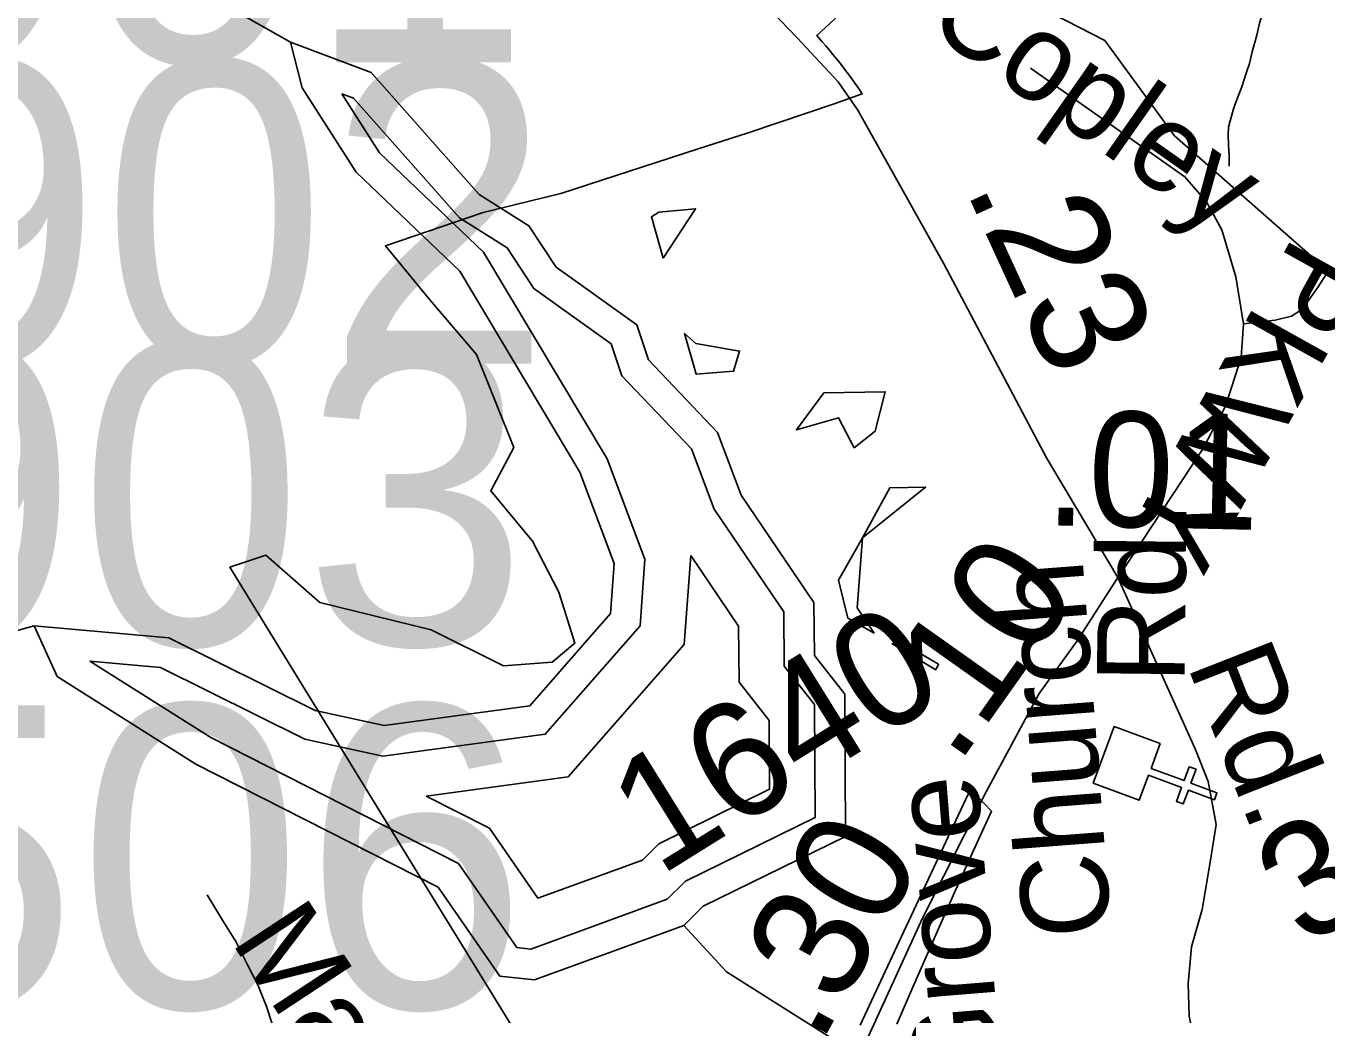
# Model space of a CAD drawing. Extents: x 2001466 to 31450019, y -30647475 to 847247.
# Drawn here: x 2050281 to 2053101, y 767589 to 769731 of the extents above; entities that cross this region are included whole.
import ezdxf

# ---------------------------------------------------------------- set-up
doc = ezdxf.new("R2010")
doc.units = 0
for name, color, linetype in [('Exist Boundary Political City Limit New Hole', 7, 'Continuous'), ('Exist Cultural Church CELL', 7, 'Continuous'), ('Exist Hydrographic Buffer Line', 7, 'Continuous'), ('Exist Hydrographic Creek Single Shore', 7, 'Continuous'), ('Exist Hydrographic Lake Shore', 7, 'Continuous'), ('Exist Hydrographic Misc Water Feature', 7, 'Continuous'), ('Exist Road Non-System Type 51', 7, 'Continuous'), ('Exist Road Non-System Type 51 Label', 7, 'Continuous'), ('Exist Road Primary Interstate Structure Cantilever Sign Number Label', 7, 'Continuous'), ('Exist Road Primary Interstate Structure Ovrhead Sign Number Label', 7, 'Continuous'), ('Exist Road Secondary Mileage Hundredths English Label', 7, 'Continuous'), ('Exist Road Secondary Structure Culvert Number Label', 7, 'Continuous'), ('Exist Road Secondary Type 51 Attributed', 7, 'Continuous'), ('Exist Road Secondary Type 51 Label', 7, 'Continuous'), ('Exist Road Secondary Type 51 Number Label', 7, 'Continuous'), ('Map Preparation Boundary City Limit Buffer Line', 7, 'Continuous')]:
    doc.layers.add(name, color=color, linetype=linetype)

msp = doc.modelspace()

# ---------------------------------------------------------------- linework, layer by layer
at = {"layer": 'Exist Boundary Political City Limit New Hole'}
for points in [[(2051661.9, 769228.4), (2051732.4, 769335.5), (2051652.6, 769327.9), (2051636.4, 769317.9), (2051661.9, 769228.4)], [(2051733, 769043.8), (2051708.4, 769065.6), (2051733.8, 768977.2), (2051814.6, 768983.3), (2051827.6, 769027.2), (2051733, 769043.8)], [(2052121.5, 768853.9), (2052143.6, 768939.1), (2052010.6, 768936.8), (2051950.9, 768856.6), (2052042.4, 768882.5), (2052076.2, 768817.6), (2052121.5, 768853.9)], [(2052094.5, 768622.5), (2052231, 768732.1), (2052153.2, 768730.9), (2052094.5, 768622.5)], [(2052094.5, 768622.5), (2052041.9, 768530.8), (2052062.6, 768448.3), (2052119.5, 768416)], [(2052119.5, 768416), (2052082.6, 768470.9), (2052094.5, 768622.5)], [(2052157.5, 768393.8), (2052253.1, 768336.4), (2052259.4, 768348.5), (2052200, 768383.5), (2052197.9, 768384), (2052157.5, 768393.8)]]:
    msp.add_lwpolyline(points, dxfattribs=at)
at = {"layer": 'Exist Cultural Church CELL'}
msp.add_lwpolyline([(2052739.8, 768176.6), (2052720.2, 768123.1), (2052791.6, 768096.7), (2052802.7, 768126.7), (2052817.6, 768121.1), (2052806.5, 768091.1), (2052862.9, 768070.2), (2052857.4, 768055.2), (2052801, 768076.1), (2052789.9, 768046.1), (2052774.9, 768051.6), (2052786, 768081.7), (2052714.6, 768108.1), (2052694.5, 768054.1), (2052594.6, 768091), (2052640, 768213.5)], close=True, dxfattribs=at)
at = {"layer": 'Exist Hydrographic Buffer Line'}
for points in [[(2050418.9, 768355.2), (2050572.1, 768341.7), (2050885.2, 768186.2), (2051054.4, 768149.4), (2051406.2, 768197), (2051612, 768431.8), (2051622.6, 768576.3), (2051540.4, 768793.8), (2051272.8, 769241.5), (2051047.1, 769456.8), (2050965.4, 769584.5)], [(2050965.4, 769584.5), (2050990.6, 769575), (2051220.3, 769316.1), (2051324, 769250.9), (2051381.9, 769162.7), (2051549.5, 769043.1), (2051572.2, 768973.6), (2051723.4, 768815.2), (2051772.4, 768684.8), (2051923.6, 768461.9), (2051924.6, 768344.4), (2051990.5, 768261.2), (2051991.3, 768016.5), (2051710.5, 767878.6), (2051671, 767839.4)], [(2051148.5, 768062.8), (2051455.9, 768104.4), (2051707.7, 768391.7), (2051721.9, 768584)], [(2051721.9, 768584), (2051825.4, 768431.3), (2051826.5, 768309.7), (2051892.2, 768226.8), (2051892.7, 768077.7), (2051652.5, 767959.8), (2051617, 767924.4)], [(2051671, 767839.4), (2051374.9, 767731.5), (2051344.8, 767734.8), (2051218.6, 767916.8), (2050681.4, 768189.6), (2050418.9, 768355.2)], [(2051617, 767924.4), (2051390.3, 767841.9), (2051285.3, 767993.3), (2051148.5, 768062.8)]]:
    msp.add_lwpolyline(points, dxfattribs=at)
at = {"layer": 'Exist Hydrographic Creek Single Shore'}
for points in [[(2053120, 769186.5), (2052771.1, 769493.3), (2052619.9, 769699.8), (2052228.1, 769901.4), (2052120, 770018.5), (2052010.9, 770207.7), (2051978.1, 770326.5), (2051985.1, 770933.3), (2052025.9, 771070.3)], [(2053744, 766011.9), (2053644, 766069.7), (2053560.1, 766360.2), (2053526.1, 766377.2), (2053509.1, 766453.1), (2053426, 766520.4), (2053159, 766568.5), (2053109, 766704), (2052992.1, 766778.6), (2052925.1, 766885), (2052492, 767094), (2052230.2, 767391.3), (2052195.1, 767418.5), (2052171.3, 767444), (2052136.8, 767468.3), (2052088.1, 767500), (2051799.1, 767682.3), (2051707.1, 767782.7)]]:
    msp.add_lwpolyline(points, dxfattribs=at)
at = {"layer": 'Exist Hydrographic Lake Shore'}
for points in [[(2050298.1, 768431.7), (2050590.1, 768406), (2050907.2, 768248.6), (2051057, 768215.9), (2051373, 768258.7), (2051548.1, 768458.5), (2051556.1, 768566.7), (2051481.1, 768765.1), (2051221.1, 769200.2), (2050996.1, 769414.8), (2050879.1, 769597.6), (2050854, 769696.6)], [(2050854, 769696.6), (2051029, 769630.6), (2051263.1, 769366.6), (2051371, 769298.8), (2051430, 769209), (2051605.1, 769084), (2051630, 769008.1), (2051780.1, 768850.8), (2051831.1, 768715.2), (2051989, 768482.4), (2051990, 768367.5), (2052056.1, 768284.1), (2052057.1, 767975.7), (2051749.1, 767824.5), (2051707.1, 767782.7)], [(2051707.1, 767782.7), (2051383.1, 767664.7), (2051308, 767672.7), (2051174.1, 767865.8), (2050649, 768132.4), (2050348, 768322.3), (2050298.1, 768431.7)]]:
    msp.add_lwpolyline(points, dxfattribs=at)
at = {"layer": 'Exist Hydrographic Misc Water Feature'}
for points in [[(2050854, 769696.6), (2050529, 769880.5), (2050262.1, 769912.1), (2049995.1, 770078.4), (2049837, 770111.1), (2049728.1, 770179), (2049378.1, 770212.4), (2049278, 770335.9), (2049086.1, 770428.4), (2048953, 770545.9), (2048822.1, 770591.7)], [(2053084.6, 769952.2), (2053060.8, 769922.2), (2053048.7, 769910.2), (2053022.5, 769876), (2053008.5, 769855.8), (2052996.6, 769837.8), (2052984.9, 769816), (2052974.9, 769794), (2052963, 769763.8), (2052954.8, 769737.8), (2052949.3, 769711.9), (2052939, 769675.8), (2052933.1, 769649.9), (2052926.9, 769631.7), (2052917.1, 769600), (2052907, 769575.9), (2052899.2, 769554), (2052891.4, 769526), (2052887.5, 769512), (2052887.3, 769495.8), (2052887.5, 769473.8), (2052889.4, 769450), (2052889.6, 769427.6)], [(2047211.4, 768036.2), (2047333.1, 767967.3), (2047474.2, 767957.9), (2048407.2, 768070), (2048765, 768285.9), (2049090, 768377.6), (2049540.1, 768404.5), (2049748, 768479), (2050031, 768479.7), (2050198.1, 768404.1), (2050298.1, 768431.7)]]:
    msp.add_lwpolyline(points, dxfattribs=at)
at = {"layer": 'Exist Road Non-System Type 51'}
for points in [[(2052920.1, 769086.4), (2052903.6, 769188.2), (2052873.3, 769290), (2052840.4, 769350.6), (2052793.2, 769404.9), (2052458.4, 769640.2)], [(2052920.1, 769086.4), (2052988.9, 769094.2), (2053024.7, 769103), (2053046.6, 769117.5), (2053063.1, 769138.7), (2053082.3, 769166.2), (2053107.1, 769204.7)], [(2052677.2, 768580.4), (2052831.5, 768813.6), (2052881.6, 768907.5), (2052915.6, 769013.4), (2052920.1, 769086.4)], [(2052648, 768536.4), (2052815.7, 768165.5), (2052843.5, 768094.5), (2052860.8, 768001.6), (2052848, 767920), (2052830.5, 767816.9), (2052807.7, 767736.5), (2052800.6, 767657.2), (2052802.8, 767586.3), (2052816.6, 767520), (2052824, 767481.5), (2052891.1, 767333.8)], [(2050673.6, 767848.9), (2050706.4, 767794.2), (2050735.5, 767747.6), (2050760.5, 767697.1), (2050783.2, 767654.1), (2050801.6, 767606.8), (2050814.8, 767567.3), (2050822.7, 767496.3), (2050833.2, 767462.2), (2050856.8, 767430.6), (2050883.1, 767414.8), (2050927.8, 767378), (2050964.5, 767328.1), (2050990.8, 767278.1), (2051016.6, 767213.8), (2051072.3, 767154.6), (2051124.8, 767112.5), (2051148.5, 767102), (2051180, 767083.6), (2051198.4, 767070.4), (2051232.5, 767054.6)]]:
    msp.add_lwpolyline(points, dxfattribs=at)
at = {"layer": 'Exist Road Secondary Type 51 Attributed'}
for points in [[(2052648, 768536.4), (2052493.5, 768795.6), (2052270.6, 769216), (2052083.9, 769549.4), (2052041.3, 769610.6), (2051952.8, 769705.6), (2051843.3, 769819.9), (2051692.1, 769958.4), (2051556.9, 770100.1), (2051408.4, 770272.5), (2051243.4, 770451.2), (2051047.1, 770659), (2050879.3, 770841.8), (2050794.4, 770927.6)], [(2052648, 768536.4), (2052677.2, 768580.4)], [(2052182.9, 766659.3), (2052063, 766760), (2052009.9, 766832.4), (2051980.9, 766904.9), (2051971.3, 767062.7), (2051980.1, 767230.2), (2052004.3, 767331.7), (2052088.1, 767500), (2052224, 767798.7), (2052362.4, 768072.5), (2052477.4, 768285.1), (2052559.5, 768399.5), (2052648, 768536.4)]]:
    msp.add_lwpolyline(points, dxfattribs=at)
at = {"layer": 'Map Preparation Boundary City Limit Buffer Line'}
for points in [[(2052060.2, 769631.5), (2052052.9, 769641.1), (2052045.5, 769650.7), (2052037.9, 769660.2), (2052030.2, 769669.6), (2052022.5, 769678.9), (2052014.6, 769688.2), (2052006.6, 769697.4), (2051998.6, 769706.5), (2051994.9, 769710.7), (2052222.1, 769921.2), (2052223.8, 769922.7), (2052239.4, 769937.1), (2052202, 769954.3)], [(2051367.6, 767509.6), (2051146.1, 767869.8), (2051142.4, 767875.9), (2050722.1, 768558.8), (2050800.8, 768584.8), (2050917.8, 768482.2), (2051159, 768423.3), (2051315.6, 768345.5), (2051421.4, 768353.1), (2051470.8, 768394), (2051435.9, 768504.6), (2051378.9, 768615.1), (2051288.6, 768724.6), (2051338, 768818.1), (2051257.5, 769019.6), (2051156.1, 769138), (2051059.9, 769255.1), (2051271.6, 769327.4), (2051440.4, 769368.7), (2051618.2, 769426.3), (2051735.9, 769464.4), (2051846, 769500.1), (2052035.2, 769563.9), (2052093.8, 769584.6), (2052088.8, 769592.1), (2052081.8, 769602.1), (2052074.6, 769611.9), (2052067.5, 769621.8), (2052060.2, 769631.5)], [(2051661.9, 769228.4), (2051732.4, 769335.5), (2051652.6, 769327.9), (2051636.4, 769317.9), (2051661.9, 769228.4)], [(2051733, 769043.8), (2051708.4, 769065.6), (2051733.8, 768977.2), (2051814.6, 768983.3), (2051827.6, 769027.2), (2051733, 769043.8)], [(2052121.5, 768853.9), (2052143.6, 768939.1), (2052010.6, 768936.8), (2051950.9, 768856.6), (2052042.4, 768882.5), (2052076.2, 768817.6), (2052121.5, 768853.9)], [(2052094.5, 768622.5), (2052231, 768732.1), (2052153.2, 768730.9), (2052094.5, 768622.5)], [(2052094.5, 768622.5), (2052041.9, 768530.8), (2052062.6, 768448.3), (2052119.5, 768416)], [(2052119.5, 768416), (2052082.6, 768470.9), (2052094.5, 768622.5)], [(2052157.5, 768393.8), (2052253.1, 768336.4), (2052259.4, 768348.5), (2052200, 768383.5), (2052197.9, 768384), (2052157.5, 768393.8)], [(2052168.4, 767569.1), (2052205.6, 767654.3), (2052253, 767762.4), (2052293.8, 767853.8), (2052334.9, 767944.9), (2052374.1, 768030.2), (2052328.5, 768078.1), (2052179.1, 767758.6), (2052089.4, 767566.9)]]:
    msp.add_lwpolyline(points, dxfattribs=at)

# ---------------------------------------------------------------- texts
at = {"layer": 'Exist Road Non-System Type 51 Label'}
for s, rotation, p in [('Copley', 324.9074, (2052225.2, 769730.2)), ('PKWY', 240.8694, (2053029.7, 769280.4)), ('Rd.', 291.3834, (2052797.2, 768347.8)), ('Marcom', 303.3383, (2050723, 767749.6))]:
    msp.add_text(s, height=190, rotation=rotation, dxfattribs=at).set_placement(p)
at = {"layer": 'Exist Road Primary Interstate Structure Cantilever Sign Number Label'}
for s, p in [('L901', (2049422.8, 769652.9)), ('L903', (2049418, 768390.6))]:
    msp.add_text(s, height=656.17, dxfattribs=at).set_placement(p)
at = {"layer": 'Exist Road Primary Interstate Structure Ovrhead Sign Number Label'}
msp.add_text('S902', height=656.17, dxfattribs=at).set_placement((2049371.2, 768999.9))
at = {"layer": 'Exist Road Secondary Mileage Hundredths English Label'}
for s, rotation, p in [('.23', 294.7038, (2052315.7, 769380.2)), ('.01', 358.7112, (2052488.2, 768650)), ('.10', 54.685, (2052299.7, 768126.8)), ('.30', 61.0598, (2052002.2, 767521.9))]:
    msp.add_text(s, height=250, rotation=rotation, dxfattribs=at).set_placement(p)
at = {"layer": 'Exist Road Secondary Structure Culvert Number Label'}
msp.add_text('C506', height=656.17, dxfattribs=at).set_placement((2049271.1, 767603.8))
at = {"layer": 'Exist Road Secondary Type 51 Label'}
for s, rotation, p in [('Rd.', 89.3609, (2052792.3, 768306.2)), ('Church', 94.4025, (2052634.2, 767762.5)), ('Grove', 94.6611, (2052398.9, 767424.3)), ('Airport', 62.7312, (2052981, 766947.6))]:
    msp.add_text(s, height=190, rotation=rotation, dxfattribs=at).set_placement(p)
at = {"layer": 'Exist Road Secondary Type 51 Number Label'}
for s, p in [('1640', (2051653.3, 767887.4)), ('3015', (2053054.2, 767732.7))]:
    msp.add_text(s, height=250, rotation=31.918, dxfattribs=at).set_placement(p)

doc.saveas('drawing.dxf')
